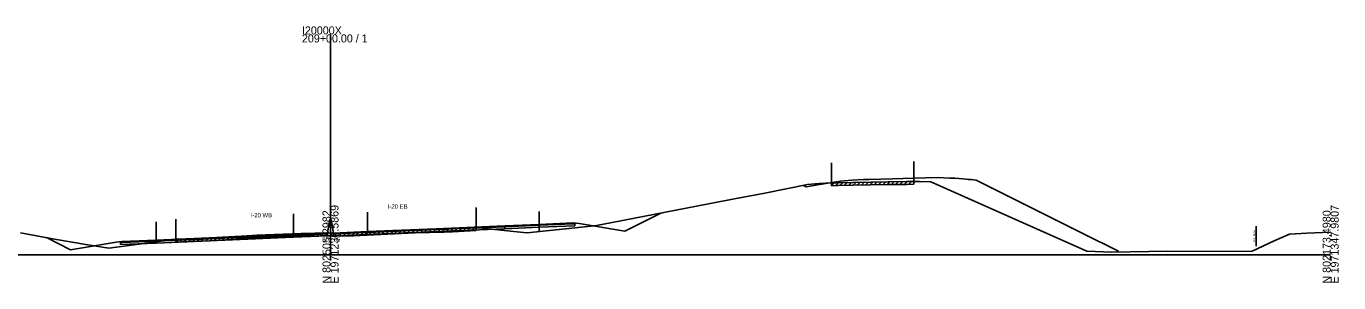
# Model space of a CAD drawing. Extents: x -4026 to 9638, y -10 to 19609.
# Drawn here: x 6243.5 to 6702.8, y 10490.3 to 10579.9 of the extents above; entities that cross this region are included whole.
import ezdxf

# ---------------------------------------------------------------- set-up
doc = ezdxf.new("R2010")
doc.units = 0
for name, color, linetype in [('RD_EX_Road', 7, 'Continuous'), ('RD_GPK_XS_Cell', 7, 'Continuous'), ('RD_PD_ALT1_TrvlWay', 7, 'Continuous'), ('RD_TX_Misc1', 7, 'Continuous'), ('RD_XS_Base', 7, 'Continuous'), ('RD_XS_ExGround', 7, 'Continuous'), ('RD_XS_ExPaveRet', 7, 'Continuous'), ('RD_XS_ExRW', 7, 'Continuous'), ('RD_XS_Greenside', 7, 'Continuous'), ('RD_XS_MedBWall', 7, 'Continuous'), ('RD_XS_Pave', 7, 'Continuous'), ('RD_XS_PaveOvlay', 7, 'Continuous'), ('RD_XS_TieSlope', 7, 'Continuous'), ('RD_XS_TX_Elev_EX', 7, 'Continuous')]:
    doc.layers.add(name, color=color, linetype=linetype)

msp = doc.modelspace()

# ---------------------------------------------------------------- linework, layer by layer
at = {"layer": 'RD_EX_Road'}
for p, q in [((6525.28, 10532.18), (6525.28, 10525.18)), ((6554.08, 10532.68), (6554.08, 10525.68)), ((6401, 10516.56), (6401, 10509.56)), ((6295.83, 10512.47), (6295.83, 10505.47))]:
    msp.add_line(p, q, dxfattribs=at)
at = {"layer": 'RD_GPK_XS_Cell'}
for p, q in [((6350, 10500), (6350, 10577.05)), ((6000, 10500), (6350, 10500)), ((6350, 10500), (6700, 10500))]:
    msp.add_line(p, q, dxfattribs=at)
at = {"layer": 'RD_PD_ALT1_TrvlWay'}
for p, q in [((6337, 10514.36), (6337, 10507.36)), ((6363, 10514.96), (6363, 10507.96)), ((6423, 10515.18), (6423, 10508.18)), ((6289, 10511.56), (6289, 10504.56))]:
    msp.add_line(p, q, dxfattribs=at)
at = {"layer": 'RD_XS_Base'}
for points in [[(6363, 10507.84), (6387, 10508.85), (6411, 10509.85)], [(6411, 10509.18), (6387, 10508.18), (6363, 10507.17)], [(6411, 10509.85), (6423, 10510.36)], [(6411, 10509.18), (6411, 10509.85)], [(6423, 10509.69), (6411, 10509.18)], [(6435.5, 10510.89), (6435, 10510.86), (6423, 10510.36)], [(6423, 10510.36), (6423, 10509.69)], [(6423, 10509.69), (6435.5, 10510.22)], [(6435.5, 10510.22), (6435.5, 10510.89)], [(6276.5, 10504.31), (6277, 10504.33), (6289, 10504.83)], [(6337, 10506.85), (6313, 10505.84), (6289, 10504.83)], [(6289, 10504.16), (6313, 10505.17), (6337, 10506.18)], [(6289, 10504.83), (6289, 10504.16)], [(6289, 10504.83), (6289, 10504.83), (6289, 10504.16), (6289, 10504.16)], [(6349, 10507.36), (6337, 10506.85)], [(6337, 10506.18), (6337, 10506.85)], [(6337, 10506.18), (6349, 10506.69)], [(6349, 10506.69), (6349, 10507.36)], [(6351, 10507.34), (6363, 10507.84)], [(6351, 10506.67), (6351, 10507.34)], [(6363, 10507.17), (6351, 10506.67)], [(6363, 10507.17), (6363, 10507.84)], [(6276.5, 10503.64), (6276.5, 10504.31)], [(6289, 10504.16), (6276.5, 10503.64)]]:
    msp.add_lwpolyline(points, dxfattribs=at)
at = {"layer": 'RD_XS_ExGround'}
msp.add_line((6560.09, 10525.53), (6614.71, 10501.28), dxfattribs=at)
for points in [[(6241.51, 10507.77), (6253.46, 10505.5), (6265.02, 10503.51), (6272.38, 10502.33), (6277.77, 10503.06), (6295.83, 10505.47), (6302.88, 10505.8), (6307.93, 10505.98), (6320.88, 10506.7), (6324.23, 10506.9), (6339.74, 10507.46), (6341.43, 10507.52), (6344.47, 10507.62), (6348.28, 10507.75), (6350, 10507.65), (6351.28, 10507.57), (6355.08, 10507.65), (6357.56, 10507.71), (6358.06, 10507.73), (6379.53, 10508.72), (6389.79, 10509), (6390.81, 10509.04), (6392.7, 10509.13), (6401, 10509.56), (6412.94, 10508.34), (6418.79, 10507.73), (6440.11, 10510), (6443.04, 10510.29), (6448.56, 10511.38), (6489.55, 10519.24), (6502.03, 10521.64), (6516.97, 10524.66), (6521.03, 10524.98), (6525.28, 10525.18), (6526.74, 10525.22), (6527.6, 10525.23), (6532.79, 10525.33), (6545.1, 10525.58), (6551.54, 10525.67), (6554.08, 10525.68), (6556.14, 10525.65), (6560.09, 10525.53)], [(6614.71, 10501.28), (6623.4, 10501.01), (6642.78, 10501.33), (6659.39, 10501.21), (6672.51, 10501.35), (6680.24, 10504.96), (6685.55, 10507.32), (6691.7, 10507.64), (6700, 10507.97)]]:
    msp.add_lwpolyline(points, dxfattribs=at)
at = {"layer": 'RD_XS_ExPaveRet'}
for p, q in [((6525.28, 10524.18), (6526.31, 10525.21)), ((6525.28, 10524.18), (6525.28, 10525.18)), ((6525.28, 10524.18), (6526.74, 10524.22)), ((6526.74, 10524.22), (6527.6, 10524.23)), ((6526.78, 10524.22), (6527.79, 10525.23)), ((6527.6, 10524.23), (6532.79, 10524.33)), ((6528.28, 10524.24), (6529.3, 10525.26)), ((6529.78, 10524.27), (6530.8, 10525.29)), ((6531.28, 10524.3), (6532.3, 10525.32)), ((6532.78, 10524.33), (6533.8, 10525.35)), ((6532.79, 10524.33), (6545.1, 10524.58)), ((6534.28, 10524.36), (6535.3, 10525.38)), ((6535.78, 10524.39), (6536.8, 10525.41)), ((6537.28, 10524.42), (6538.3, 10525.44)), ((6538.78, 10524.45), (6539.8, 10525.47)), ((6540.28, 10524.48), (6541.3, 10525.5)), ((6541.78, 10524.51), (6542.8, 10525.53)), ((6543.28, 10524.54), (6544.3, 10525.56)), ((6544.78, 10524.57), (6545.79, 10525.59)), ((6545.1, 10524.58), (6551.54, 10524.67)), ((6546.28, 10524.6), (6547.29, 10525.61)), ((6547.78, 10524.62), (6548.79, 10525.63)), ((6549.28, 10524.64), (6550.29, 10525.65)), ((6550.78, 10524.66), (6551.79, 10525.67)), ((6551.54, 10524.67), (6554.08, 10524.68)), ((6552.28, 10524.67), (6553.28, 10525.68)), ((6554.08, 10525.68), (6554.08, 10524.68)), ((6393.33, 10508.16), (6394.38, 10509.22)), ((6394.83, 10508.24), (6395.88, 10509.3)), ((6396.33, 10508.32), (6397.38, 10509.37)), ((6397.83, 10508.4), (6398.88, 10509.45)), ((6399.33, 10508.47), (6400.38, 10509.53)), ((6401, 10509.56), (6401, 10508.56)), ((6295.83, 10504.47), (6296.88, 10505.52)), ((6295.83, 10504.47), (6295.83, 10505.47)), ((6295.83, 10504.47), (6302.88, 10504.8)), ((6297.33, 10504.54), (6298.38, 10505.59)), ((6298.83, 10504.61), (6299.88, 10505.66)), ((6300.33, 10504.68), (6301.38, 10505.73)), ((6301.83, 10504.75), (6302.88, 10505.8)), ((6302.88, 10504.8), (6307.93, 10504.98)), ((6303.33, 10504.82), (6304.37, 10505.86)), ((6304.83, 10504.87), (6305.87, 10505.91)), ((6306.33, 10504.93), (6307.37, 10505.96)), ((6307.83, 10504.98), (6308.89, 10506.04)), ((6307.93, 10504.98), (6320.88, 10505.7)), ((6309.33, 10505.06), (6310.39, 10506.12)), ((6310.83, 10505.14), (6311.89, 10506.2)), ((6312.33, 10505.23), (6313.39, 10506.29)), ((6313.83, 10505.31), (6314.89, 10506.37)), ((6315.33, 10505.39), (6316.39, 10506.45)), ((6316.83, 10505.47), (6317.89, 10506.53)), ((6318.33, 10505.56), (6319.39, 10506.62)), ((6319.83, 10505.64), (6320.89, 10506.7)), ((6320.88, 10505.7), (6324.23, 10505.9)), ((6321.33, 10505.72), (6322.39, 10506.79)), ((6322.83, 10505.81), (6323.89, 10506.88)), ((6324.23, 10505.9), (6339.74, 10506.46)), ((6324.33, 10505.9), (6325.37, 10506.94)), ((6325.83, 10505.96), (6326.87, 10506.99)), ((6327.33, 10506.01), (6328.37, 10507.05)), ((6328.83, 10506.06), (6329.87, 10507.1)), ((6330.33, 10506.12), (6331.37, 10507.16)), ((6331.83, 10506.17), (6332.87, 10507.21)), ((6333.33, 10506.23), (6334.37, 10507.26)), ((6334.83, 10506.28), (6335.87, 10507.32)), ((6336.33, 10506.33), (6337.37, 10507.37)), ((6337.83, 10506.39), (6338.87, 10507.43)), ((6339.33, 10506.44), (6340.37, 10507.48)), ((6339.74, 10506.46), (6341.43, 10506.52)), ((6340.83, 10506.5), (6341.87, 10507.54)), ((6341.43, 10506.52), (6344.47, 10506.62)), ((6342.33, 10506.55), (6343.36, 10507.59)), ((6343.83, 10506.6), (6344.86, 10507.64)), ((6344.47, 10506.62), (6348.28, 10506.75)), ((6345.33, 10506.65), (6346.36, 10507.69)), ((6346.83, 10506.7), (6347.86, 10507.74)), ((6348.28, 10506.75), (6350, 10506.65)), ((6348.33, 10506.75), (6349.27, 10507.69)), ((6349.83, 10506.66), (6350.77, 10507.6)), ((6350, 10506.65), (6351.28, 10506.57)), ((6351.28, 10506.57), (6355.08, 10506.65)), ((6351.33, 10506.57), (6352.35, 10507.59)), ((6352.83, 10506.6), (6353.85, 10507.62)), ((6354.33, 10506.63), (6355.35, 10507.66)), ((6355.08, 10506.65), (6357.56, 10506.71)), ((6355.83, 10506.67), (6356.85, 10507.69)), ((6357.33, 10506.71), (6358.37, 10507.74)), ((6357.56, 10506.71), (6358.06, 10506.73)), ((6358.06, 10506.73), (6379.53, 10507.72)), ((6358.83, 10506.77), (6359.88, 10507.81)), ((6360.33, 10506.83), (6361.38, 10507.88)), ((6361.83, 10506.9), (6362.88, 10507.95)), ((6363.33, 10506.97), (6364.38, 10508.02)), ((6364.83, 10507.04), (6365.88, 10508.09)), ((6366.33, 10507.11), (6367.38, 10508.16)), ((6367.83, 10507.18), (6368.88, 10508.23)), ((6369.33, 10507.25), (6370.38, 10508.3)), ((6370.83, 10507.32), (6371.88, 10508.36)), ((6372.33, 10507.38), (6373.38, 10508.43)), ((6373.83, 10507.45), (6374.88, 10508.5)), ((6375.33, 10507.52), (6376.38, 10508.57)), ((6376.83, 10507.59), (6377.88, 10508.64)), ((6378.33, 10507.66), (6379.38, 10508.71)), ((6379.53, 10507.72), (6389.79, 10508)), ((6379.83, 10507.72), (6380.86, 10508.75)), ((6381.33, 10507.77), (6382.36, 10508.8)), ((6382.83, 10507.81), (6383.86, 10508.84)), ((6384.33, 10507.85), (6385.36, 10508.88)), ((6385.83, 10507.89), (6386.86, 10508.92)), ((6387.33, 10507.93), (6388.36, 10508.96)), ((6388.83, 10507.98), (6389.86, 10509.01)), ((6389.79, 10508), (6390.81, 10508.04)), ((6390.33, 10508.02), (6391.37, 10509.07)), ((6390.81, 10508.04), (6392.7, 10508.13)), ((6391.83, 10508.09), (6392.88, 10509.14)), ((6392.7, 10508.13), (6401, 10508.56))]:
    msp.add_line(p, q, dxfattribs=at)
at = {"layer": 'RD_XS_ExRW'}
msp.add_line((6673.98, 10503.03), (6673.98, 10510.03), dxfattribs=at)
at = {"layer": 'RD_XS_Greenside'}
for points in [[(6435, 10511.2), (6437, 10511.03)], [(6437, 10511.03), (6453, 10508.36)], [(6277, 10504.66), (6275, 10504.5)], [(6275, 10504.5), (6259, 10501.84)]]:
    msp.add_lwpolyline(points, dxfattribs=at)
at = {"layer": 'RD_XS_MedBWall'}
for points in [[(6349, 10507.69), (6349.75, 10512.36)], [(6349.75, 10512.36), (6350.25, 10512.36), (6351, 10507.67)], [(6349, 10506.67), (6349, 10507.36), (6349, 10507.69)], [(6351, 10506.67), (6349, 10506.67)], [(6351, 10507.67), (6351, 10507.34), (6351, 10506.67)]]:
    msp.add_lwpolyline(points, dxfattribs=at)
at = {"layer": 'RD_XS_Pave'}
for points in [[(6515.47, 10524.28), (6516.05, 10523.99), (6516.43, 10523.81), (6520.43, 10524.48), (6528.43, 10525.82), (6529.73, 10525.93), (6532.43, 10526.15), (6536.52, 10526.31), (6538.43, 10526.39), (6546.74, 10526.58), (6550.44, 10526.69), (6554.03, 10526.78), (6562.44, 10527.01), (6566.72, 10526.84), (6568.45, 10526.78), (6571.31, 10526.55), (6572.45, 10526.46), (6573.18, 10526.4), (6573.67, 10526.36), (6574.31, 10526.31), (6575.95, 10526.18), (6613.32, 10507.54), (6625.8, 10501.32)], [(6411, 10510.02), (6387, 10509.02), (6363, 10508.01)], [(6363, 10507.84), (6387, 10508.85), (6411, 10509.85)], [(6411, 10510.02), (6423, 10510.53)], [(6423, 10510.36), (6411, 10509.85)], [(6411, 10509.85), (6411, 10510.02)], [(6435, 10511.03), (6423, 10510.53)], [(6423, 10510.36), (6435, 10510.86)], [(6423, 10510.53), (6423, 10510.36)], [(6435, 10510.86), (6435, 10511.03)], [(6277, 10504.5), (6289, 10505)], [(6289, 10504.83), (6277, 10504.33)], [(6289, 10505), (6313, 10506.01), (6337, 10507.02)], [(6337, 10506.85), (6313, 10505.84), (6289, 10504.83)], [(6289, 10505), (6289, 10505), (6289, 10504.83), (6289, 10504.83)], [(6289, 10504.83), (6289, 10505)], [(6337, 10507.02), (6349, 10507.53)], [(6349, 10507.36), (6337, 10506.85)], [(6337, 10506.85), (6337, 10507.02)], [(6349, 10507.53), (6349, 10507.36)], [(6363, 10508.01), (6351, 10507.51)], [(6351, 10507.34), (6363, 10507.84)], [(6351, 10507.51), (6351, 10507.34)], [(6363, 10508.01), (6363, 10507.84)], [(6277, 10504.33), (6277, 10504.5)]]:
    msp.add_lwpolyline(points, dxfattribs=at)
at = {"layer": 'RD_XS_PaveOvlay'}
for points in [[(6411, 10510.19), (6387, 10509.18), (6363, 10508.17)], [(6363, 10508.01), (6387, 10509.02), (6411, 10510.02)], [(6411, 10510.19), (6423, 10510.69)], [(6423, 10510.53), (6411, 10510.02)], [(6411, 10510.02), (6411, 10510.19)], [(6423, 10510.69), (6435, 10511.2)], [(6435, 10511.03), (6423, 10510.53)], [(6423, 10510.69), (6423, 10510.53)], [(6435, 10511.2), (6435, 10511.03)], [(6277, 10504.66), (6289, 10505.17)], [(6289, 10505), (6277, 10504.5)], [(6277, 10504.5), (6277, 10504.66)], [(6289, 10505.17), (6313, 10506.17), (6337, 10507.18)], [(6337, 10507.02), (6313, 10506.01), (6289, 10505)], [(6289, 10505), (6289, 10505.17)], [(6289, 10505.17), (6289, 10505.17), (6289, 10505), (6289, 10505)], [(6337, 10507.18), (6349, 10507.69)], [(6349, 10507.53), (6337, 10507.02)], [(6337, 10507.18), (6337, 10507.02)], [(6349, 10507.69), (6349, 10507.53)], [(6363, 10508.17), (6351, 10507.67)], [(6351, 10507.51), (6363, 10508.01)], [(6351, 10507.67), (6351, 10507.51)], [(6363, 10508.17), (6363, 10508.01)]]:
    msp.add_lwpolyline(points, dxfattribs=at)
at = {"layer": 'RD_XS_TieSlope'}
for points in [[(6453, 10508.36), (6465.55, 10514.64)], [(6259, 10501.84), (6250.58, 10506.05)]]:
    msp.add_lwpolyline(points, dxfattribs=at)

# ---------------------------------------------------------------- texts
at = {"layer": 'RD_GPK_XS_Cell'}
for s, p in [('I20000X', (6340, 10577.05)), ('209+00.00 / 1', (6340, 10574.25))]:
    msp.add_text(s, height=2.8, dxfattribs=at).set_placement(p)
for s, p in [('N 802505.2982', (6350, 10490)), ('E 1971236.5869', (6352.8, 10490)), ('N 802173.4980', (6700, 10490)), ('E 1971347.9807', (6702.8, 10490))]:
    msp.add_text(s, height=2.8, rotation=90, dxfattribs=at).set_placement(p)
at = {"layer": 'RD_TX_Misc1'}
for s, p in [('I-20 WB', (6322.06, 10513.17)), ('I-20 EB', (6370.06, 10516.18))]:
    msp.add_text(s, height=1.5, dxfattribs=at).set_placement(p)
at = {"layer": 'RD_XS_ExRW'}
msp.add_text('EX. R/W ', height=0.75, rotation=90, dxfattribs=at).set_placement((6673.73, 10504.72))
at = {"layer": 'RD_XS_TX_Elev_EX'}
msp.add_text('301.65', height=1.5, dxfattribs=at).set_placement((6347.1, 10504.65))

doc.saveas('drawing.dxf')
